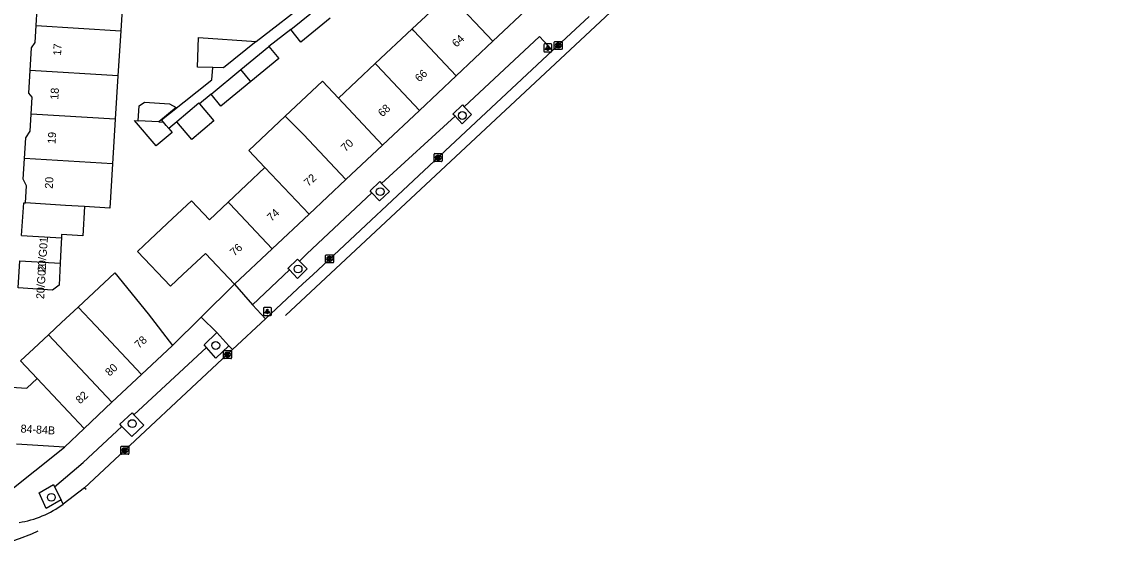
# Model space of a CAD drawing. Extents: x 159961 to 160856, y 382704 to 383353.
# Drawn here: x 160625.9 to 160762.6, y 382758.9 to 382824.9 of the extents above; entities that cross this region are included whole.
import ezdxf

# ---------------------------------------------------------------- set-up
doc = ezdxf.new("R2010")
doc.units = 0
for name, color, linetype in [('IMGEO_Boom', 7, 'Continuous'), ('IMGEO_Fietspad_gesloten', 7, 'Continuous'), ('IMGEO_Kolk', 7, 'Continuous'), ('IMGEO_Lichtpunt', 7, 'Continuous'), ('IMGEO_Pand', 7, 'Continuous'), ('IMGEO_Pand_nummerreeks', 7, 'Continuous'), ('IMGEO_Parkeervlak_open', 7, 'Continuous'), ('IMGEO_Rijbaan_lokaal_gesloten', 7, 'Continuous'), ('IMGEO_Voetpad_open', 7, 'Continuous')]:
    doc.layers.add(name, color=color, linetype=linetype)

msp = doc.modelspace()

# ---------------------------------------------------------------- linework, layer by layer
at = {"layer": 'IMGEO_Boom'}
for centre in [(160680.86, 382813.18), (160670.6, 382803.67), (160660.34, 382794.01), (160650.06, 382784.45), (160639.63, 382774.69), (160629.52, 382765.48)]:
    msp.add_circle(centre, 0.489, dxfattribs=at)
at = {"layer": 'IMGEO_Fietspad_gesloten'}
msp.add_lwpolyline([(160633.68, 382766.68), (160631.02, 382764.63)], dxfattribs=at)
msp.add_arc((160623.66, 382774.51), 12.31, 278.5417, 306.7053, dxfattribs=at)
at = {"layer": 'IMGEO_Kolk'}
for p, q in [((160692.33, 382821.5), (160692.33, 382822.36)), ((160692.41, 382822.43), (160693.26, 382822.43)), ((160692.82, 382822.21), (160692.85, 382822.21)), ((160692.84, 382821.65), (160692.82, 382821.65)), ((160693.33, 382822.36), (160693.33, 382821.5)), ((160693.26, 382821.43), (160692.41, 382821.43)), ((160677.34, 382807.5), (160677.34, 382808.35)), ((160677.41, 382808.42), (160678.27, 382808.42)), ((160677.83, 382808.2), (160677.85, 382808.2)), ((160678.34, 382808.35), (160678.34, 382807.5)), ((160678.27, 382807.42), (160677.41, 382807.42)), ((160677.85, 382807.64), (160677.82, 382807.64)), ((160663.78, 382794.84), (160663.78, 382795.7)), ((160663.86, 382795.77), (160664.71, 382795.77)), ((160664.27, 382795.55), (160664.3, 382795.55)), ((160664.78, 382795.7), (160664.78, 382794.84)), ((160664.71, 382794.77), (160663.86, 382794.77)), ((160664.29, 382794.99), (160664.27, 382794.99)), ((160651.03, 382782.89), (160651.03, 382783.74)), ((160651.11, 382783.82), (160651.96, 382783.82)), ((160651.52, 382783.59), (160651.54, 382783.59)), ((160652.03, 382783.74), (160652.03, 382782.89)), ((160651.96, 382782.81), (160651.11, 382782.81)), ((160651.54, 382783.04), (160651.52, 382783.04)), ((160638.22, 382770.94), (160638.22, 382771.79)), ((160638.29, 382771.86), (160639.14, 382771.86)), ((160639.14, 382770.86), (160638.29, 382770.86)), ((160638.7, 382771.64), (160638.73, 382771.64)), ((160638.73, 382771.08), (160638.7, 382771.08)), ((160639.22, 382771.79), (160639.22, 382770.94))]:
    msp.add_line(p, q, dxfattribs=at)
for points in [[(160692.33, 382821.5), (160692.33, 382822.36)], [(160692.41, 382822.43), (160693.26, 382822.43)], [(160692.65, 382822.13), (160692.78, 382822.13), (160692.78, 382821.98), (160692.91, 382822.13), (160693.07, 382822.13), (160692.93, 382821.98), (160693.08, 382821.73), (160692.93, 382821.73), (160692.84, 382821.89), (160692.78, 382821.83), (160692.78, 382821.73), (160692.65, 382821.73), (160692.65, 382822.13)], [(160693.33, 382822.36), (160693.33, 382821.5)], [(160693.26, 382821.43), (160692.41, 382821.43)], [(160677.34, 382807.5), (160677.34, 382808.35)], [(160677.41, 382808.42), (160678.27, 382808.42)], [(160677.66, 382808.12), (160677.78, 382808.12), (160677.78, 382807.97), (160677.91, 382808.12), (160678.08, 382808.12), (160677.93, 382807.97), (160678.08, 382807.72), (160677.93, 382807.72), (160677.85, 382807.89), (160677.78, 382807.82), (160677.78, 382807.72), (160677.66, 382807.72), (160677.66, 382808.12)], [(160678.34, 382808.35), (160678.34, 382807.5)], [(160678.27, 382807.42), (160677.41, 382807.42)], [(160663.78, 382794.84), (160663.78, 382795.7)], [(160663.86, 382795.77), (160664.71, 382795.77)], [(160664.1, 382795.47), (160664.23, 382795.47), (160664.23, 382795.32), (160664.36, 382795.47), (160664.52, 382795.47), (160664.38, 382795.32), (160664.53, 382795.07), (160664.38, 382795.07), (160664.29, 382795.23), (160664.23, 382795.17), (160664.23, 382795.07), (160664.1, 382795.07), (160664.1, 382795.47)], [(160664.78, 382795.7), (160664.78, 382794.84)], [(160664.71, 382794.77), (160663.86, 382794.77)], [(160651.03, 382782.89), (160651.03, 382783.74)], [(160651.11, 382783.82), (160651.96, 382783.82)], [(160651.35, 382783.51), (160651.48, 382783.51), (160651.48, 382783.36), (160651.6, 382783.51), (160651.77, 382783.51), (160651.62, 382783.36), (160651.78, 382783.11), (160651.62, 382783.11), (160651.54, 382783.28), (160651.48, 382783.21), (160651.48, 382783.11), (160651.35, 382783.11), (160651.35, 382783.51)], [(160652.03, 382783.74), (160652.03, 382782.89)], [(160651.96, 382782.81), (160651.11, 382782.81)], [(160638.22, 382770.94), (160638.22, 382771.79)], [(160638.29, 382771.86), (160639.14, 382771.86)], [(160639.14, 382770.86), (160638.29, 382770.86)], [(160638.54, 382771.56), (160638.66, 382771.56), (160638.66, 382771.41), (160638.79, 382771.56), (160638.95, 382771.56), (160638.81, 382771.41), (160638.96, 382771.16), (160638.81, 382771.16), (160638.72, 382771.33), (160638.66, 382771.26), (160638.66, 382771.16), (160638.54, 382771.16), (160638.54, 382771.56)], [(160639.22, 382771.79), (160639.22, 382770.94)]]:
    msp.add_lwpolyline(points, dxfattribs=at)
for centre, start, end in [((160692.41, 382822.35), 91.552, 178.448), ((160692.41, 382822.35), 91.552, 178.448), ((160692.41, 382821.51), 181.552, 268.448), ((160692.41, 382821.51), 181.552, 268.448), ((160693.26, 382822.35), 1.552, 88.448), ((160693.26, 382822.35), 1.552, 88.448), ((160693.26, 382821.51), 271.552, 358.448), ((160693.26, 382821.51), 271.552, 358.448), ((160677.41, 382808.35), 91.552, 178.448), ((160677.41, 382808.35), 91.552, 178.448), ((160678.26, 382808.35), 1.552, 88.448), ((160678.26, 382808.35), 1.552, 88.448), ((160677.41, 382807.5), 181.552, 268.448), ((160677.41, 382807.5), 181.552, 268.448), ((160678.26, 382807.5), 271.552, 358.448), ((160678.26, 382807.5), 271.552, 358.448), ((160663.86, 382795.69), 91.552, 178.448), ((160663.86, 382795.69), 91.552, 178.448), ((160664.71, 382795.69), 1.552, 88.448), ((160664.71, 382795.69), 1.552, 88.448), ((160663.86, 382794.85), 181.552, 268.448), ((160663.86, 382794.85), 181.552, 268.448), ((160664.71, 382794.85), 271.552, 358.448), ((160664.71, 382794.85), 271.552, 358.448), ((160651.11, 382783.74), 91.552, 178.448), ((160651.11, 382783.74), 91.552, 178.448), ((160651.96, 382783.74), 1.552, 88.448), ((160651.96, 382783.74), 1.552, 88.448), ((160651.11, 382782.89), 181.552, 268.448), ((160651.11, 382782.89), 181.552, 268.448), ((160651.96, 382782.89), 271.552, 358.448), ((160651.96, 382782.89), 271.552, 358.448), ((160638.29, 382771.79), 91.552, 178.448), ((160638.29, 382771.79), 91.552, 178.448), ((160638.29, 382770.94), 181.552, 268.448), ((160638.29, 382770.94), 181.552, 268.448), ((160639.14, 382771.79), 1.552, 88.448), ((160639.14, 382771.79), 1.552, 88.448), ((160639.14, 382770.94), 271.552, 358.448), ((160639.14, 382770.94), 271.552, 358.448)]:
    msp.add_arc(centre, 0.0765, start, end, dxfattribs=at)
for centre, major_axis, ratio, start_param, end_param in [((160692.82, 382821.93), (-0.387, 0.002), 0.722429, 4.712389, 7.853982), ((160692.84, 382821.93), (-0.39, 0.002), 0.717154, 1.570796, 4.712389), ((160677.83, 382807.92), (-0.387, 0.002), 0.722429, 4.712389, 7.853982), ((160677.85, 382807.92), (-0.39, 0.002), 0.717154, 1.570796, 4.712389), ((160664.27, 382795.27), (-0.387, 0.002), 0.722429, 4.712389, 7.853982), ((160664.29, 382795.27), (-0.39, 0.002), 0.717154, 1.570796, 4.712389), ((160651.52, 382783.31), (-0.387, 0.002), 0.722429, 4.712389, 7.853982), ((160651.54, 382783.31), (-0.39, 0.002), 0.717154, 1.570796, 4.712389), ((160638.7, 382771.36), (-0.387, 0.002), 0.722429, 4.712389, 7.853982), ((160638.73, 382771.36), (-0.39, 0.002), 0.717154, 1.570796, 4.712389)]:
    msp.add_ellipse(centre, major_axis=major_axis, ratio=ratio, start_param=start_param, end_param=end_param, dxfattribs=at)
at = {"layer": 'IMGEO_Lichtpunt'}
for p, q in [((160691.03, 382822.03), (160691.03, 382821.22)), ((160691.03, 382822.03), (160691.03, 382821.22)), ((160691.93, 382822.13), (160691.13, 382822.13)), ((160691.93, 382822.13), (160691.13, 382822.13)), ((160692.03, 382821.22), (160692.03, 382822.03)), ((160692.03, 382821.22), (160692.03, 382822.03)), ((160691.13, 382821.13), (160691.93, 382821.13)), ((160691.13, 382821.13), (160691.93, 382821.13)), ((160656.01, 382789.09), (160656.01, 382788.29)), ((160656.01, 382789.09), (160656.01, 382788.29)), ((160656.91, 382789.19), (160656.1, 382789.19)), ((160656.91, 382789.19), (160656.1, 382789.19)), ((160657.01, 382788.29), (160657.01, 382789.09)), ((160657.01, 382788.29), (160657.01, 382789.09)), ((160656.1, 382788.19), (160656.91, 382788.19)), ((160656.1, 382788.19), (160656.91, 382788.19))]:
    msp.add_line(p, q, dxfattribs=at)
for points in [[(160691.41, 382821.69), (160691.44, 382821.67), (160691.26, 382821.4), (160691.22, 382821.43), (160691.41, 382821.69)], [(160691.51, 382821.65), (160691.56, 382821.65), (160691.56, 382821.32), (160691.51, 382821.32), (160691.51, 382821.65)], [(160691.62, 382821.67), (160691.66, 382821.69), (160691.84, 382821.43), (160691.8, 382821.4), (160691.62, 382821.67)], [(160656.38, 382788.76), (160656.42, 382788.73), (160656.23, 382788.47), (160656.2, 382788.5), (160656.38, 382788.76)], [(160656.48, 382788.71), (160656.53, 382788.71), (160656.53, 382788.39), (160656.48, 382788.39), (160656.48, 382788.71)], [(160656.59, 382788.73), (160656.63, 382788.76), (160656.82, 382788.49), (160656.78, 382788.47), (160656.59, 382788.73)]]:
    msp.add_lwpolyline(points, dxfattribs=at)
for centre in [(160691.53, 382821.83), (160656.51, 382788.89)]:
    msp.add_circle(centre, 0.0994, dxfattribs=at)
for centre, start, end in [((160691.13, 382822.03), 90, 180), ((160691.13, 382822.03), 90, 180), ((160691.93, 382822.03), 0, 90), ((160691.93, 382822.03), 0, 90), ((160691.13, 382821.22), 180, 270), ((160691.13, 382821.22), 180, 270), ((160691.93, 382821.22), 270, 0), ((160691.93, 382821.22), 270, 360), ((160656.1, 382789.09), 90, 180), ((160656.1, 382789.09), 90, 180), ((160656.91, 382789.09), 0, 90), ((160656.91, 382789.09), 0, 90), ((160656.1, 382788.29), 180, 270), ((160656.1, 382788.29), 180, 270), ((160656.91, 382788.29), 270, 0), ((160656.91, 382788.29), 270, 360)]:
    msp.add_arc(centre, 0.0946, start, end, dxfattribs=at)
at = {"layer": 'IMGEO_Pand'}
for points in [[(160627.64, 382824.41), (160627.77, 382826.51), (160627.33, 382827.01), (160627.51, 382829.89)], [(160638.53, 382829.22), (160638.2, 382823.76)], [(160674.57, 382823.99), (160679.16, 382828.31)], [(160679.16, 382828.31), (160679.38, 382828.1), (160684.68, 382822.47)], [(160659.43, 382823.91), (160663.11, 382826.89)], [(160689.38, 382826.9), (160684.68, 382822.47)], [(160626.89, 382818.81), (160627.06, 382821.64), (160627.51, 382822.32), (160627.64, 382824.41)], [(160627.64, 382824.41), (160638.2, 382823.76)], [(160664.37, 382825.34), (160660.68, 382822.36), (160659.43, 382823.91)], [(160638.2, 382823.76), (160637.85, 382818.14)], [(160649.69, 382819.18), (160647.79, 382819.24), (160647.89, 382822.93), (160655.12, 382822.44)], [(160669.98, 382819.66), (160674.57, 382823.99)], [(160680.08, 382818.15), (160674.79, 382823.77), (160674.57, 382823.99)], [(160655.12, 382822.44), (160651.02, 382819.14), (160651.02, 382819.15), (160649.69, 382819.18)], [(160653.21, 382818.93), (160656.69, 382821.8)], [(160656.69, 382821.8), (160657.93, 382820.3), (160654.45, 382817.43)], [(160684.68, 382822.47), (160680.08, 382818.15)], [(160627.02, 382813.35), (160627.15, 382815.49), (160626.71, 382815.99), (160626.89, 382818.81)], [(160637.85, 382818.14), (160626.89, 382818.81)], [(160649.48, 382815.85), (160653.21, 382818.93)], [(160654.45, 382817.43), (160654.35, 382817.53), (160653.21, 382818.93)], [(160665.39, 382815.34), (160669.98, 382819.66)], [(160669.98, 382819.66), (160670.19, 382819.45), (160675.49, 382813.82)], [(160637.85, 382818.14), (160637.51, 382812.71)], [(160654.45, 382817.43), (160650.71, 382814.34), (160649.48, 382815.85)], [(160658.74, 382813.09), (160663.39, 382817.47), (160665.39, 382815.34)], [(160680.08, 382818.15), (160675.49, 382813.82)], [(160640.39, 382812.53), (160640.5, 382814.4), (160641.17, 382814.83), (160644.27, 382814.64), (160645.1, 382814.2), (160642.95, 382812.37)], [(160648.05, 382814.64), (160647.96, 382814.73), (160645.22, 382812.41)], [(160648.05, 382814.64), (160649.83, 382812.53), (160647.09, 382810.2), (160645.22, 382812.41)], [(160670.9, 382809.49), (160665.39, 382815.34)], [(160626.18, 382807.82), (160626.34, 382810.39), (160626.88, 382811.21), (160627.02, 382813.35)], [(160637.51, 382812.71), (160627.02, 382813.35)], [(160675.49, 382813.82), (160670.9, 382809.49)], [(160637.51, 382812.71), (160637.17, 382807.14)], [(160644.2, 382811.54), (160644.6, 382811.06), (160642.62, 382809.38), (160639.93, 382812.56), (160640.39, 382812.53)], [(160642.95, 382812.37), (160640.39, 382812.53)], [(160642.95, 382812.37), (160643.52, 382812.34)], [(160644.2, 382811.54), (160643.87, 382811.93), (160643.52, 382812.34)], [(160656.21, 382806.69), (160654.2, 382808.82), (160658.74, 382813.09)], [(160658.74, 382813.09), (160661, 382810.8), (160666.3, 382805.17)], [(160670.9, 382809.49), (160666.3, 382805.17)], [(160626.31, 382802.26), (160626.44, 382804.39), (160626.02, 382805.24), (160626.18, 382807.82)], [(160637.17, 382807.14), (160626.18, 382807.82)], [(160637.17, 382807.14), (160636.83, 382801.61), (160633.65, 382801.81)], [(160651.61, 382802.36), (160656.21, 382806.69)], [(160656.21, 382806.69), (160661.71, 382800.85)], [(160666.3, 382805.17), (160661.71, 382800.85)], [(160652.42, 382792.09), (160648.78, 382795.96), (160645.96, 382793.31), (160644.4, 382791.84), (160640.3, 382796.2), (160641.86, 382797.67), (160644.67, 382800.31), (160647.03, 382802.54), (160649.27, 382800.16), (160651.61, 382802.36)], [(160657.12, 382796.52), (160651.82, 382802.15), (160651.61, 382802.36)], [(160625.8, 382798.21), (160626.08, 382802.28), (160626.31, 382802.26)], [(160633.65, 382801.81), (160631.3, 382801.95), (160626.31, 382802.26)], [(160633.65, 382801.81), (160633.45, 382798.14), (160630.8, 382798.3), (160630.79, 382797.9)], [(160661.71, 382800.85), (160657.12, 382796.52)], [(160625.8, 382798.21), (160630.79, 382797.9)], [(160630.79, 382797.9), (160630.76, 382797.27), (160630.64, 382794.72)], [(160657.12, 382796.52), (160652.42, 382792.09)], [(160630.64, 382794.72), (160630.5, 382791.99), (160629.69, 382791.38), (160625.4, 382791.65), (160625.61, 382795.03)], [(160625.61, 382795.03), (160630.64, 382794.72)], [(160632.87, 382789.23), (160637.45, 382793.52), (160641.6, 382788.42), (160644.65, 382784.46)], [(160629.17, 382785.77), (160630.8, 382787.3), (160632.87, 382789.23)], [(160640.78, 382780.82), (160635.07, 382786.89), (160632.87, 382789.23)], [(160627.75, 382780.32), (160625.69, 382782.53), (160627.34, 382784.07), (160629.17, 382785.77)], [(160629.17, 382785.77), (160637.1, 382777.35)], [(160644.65, 382784.46), (160640.78, 382780.82)], [(160640.78, 382780.82), (160637.1, 382777.35)], [(160624.35, 382776.66), (160624.51, 382779.24), (160626.47, 382779.12), (160627.75, 382780.32)], [(160633.63, 382774.08), (160627.75, 382780.32)], [(160637.1, 382777.35), (160633.63, 382774.08)], [(160633.63, 382774.08), (160631.15, 382771.74)], [(160631.15, 382771.74), (160625.16, 382772.11)]]:
    msp.add_lwpolyline(points, dxfattribs=at)
at = {"layer": 'IMGEO_Parkeervlak_open'}
for points in [[(160681.1, 382814.28), (160682.02, 382813.3), (160680.83, 382812.13), (160679.96, 382813.09)], [(160670.75, 382804.69), (160671.74, 382803.67), (160670.49, 382802.5), (160669.56, 382803.51)], [(160659.26, 382793.88), (160660.28, 382792.83), (160661.49, 382794.02), (160660.52, 382795)], [(160651.68, 382784.41), (160650.09, 382782.88), (160648.89, 382784.2)], [(160639.82, 382775.8), (160641.09, 382774.5), (160639.57, 382773.08), (160638.32, 382774.33)], [(160629.93, 382766.77), (160630.75, 382765.17)]]:
    msp.add_lwpolyline(points, dxfattribs=at)
at = {"layer": 'IMGEO_Rijbaan_lokaal_gesloten'}
for points in [[(160658.79, 382788.22), (160658.8, 382788.22), (160713.68, 382839.49), (160716.86, 382842.26), (160724.65, 382848.46), (160727.7, 382850.74), (160730.9, 382852.95), (160733.84, 382854.84), (160736.57, 382856.49), (160745.82, 382861.53), (160754.19, 382865.8), (160800.5, 382890.04), (160850.39, 382917.79)], [(160696.68, 382825.57), (160692.13, 382821.29)], [(160692.13, 382821.29), (160678.71, 382808.75), (160662.17, 382793.29), (160660.95, 382792.15), (160656.26, 382787.78)], [(160656.26, 382787.78), (160652.14, 382783.93)], [(160652.14, 382783.93), (160634.89, 382767.77), (160633.68, 382766.68)], [(160633.68, 382766.68), (160633.86, 382766.49)], [(160627.86, 382761.26), (160627.03, 382760.87), (160625.5, 382760.29), (160623.7, 382759.67), (160621.25, 382758.88)]]:
    msp.add_lwpolyline(points, dxfattribs=at)
at = {"layer": 'IMGEO_Voetpad_open'}
for points in [[(160655.12, 382822.44), (160661.91, 382827.71)], [(160659.43, 382823.91), (160656.69, 382821.8)], [(160681.1, 382814.28), (160690.49, 382823.05), (160692.13, 382821.29)], [(160643.52, 382812.34), (160643.28, 382812.62), (160644.27, 382813.42), (160649.55, 382817.62), (160649.69, 382819.18)], [(160649.48, 382815.85), (160648.05, 382814.64)], [(160679.96, 382813.09), (160679.65, 382813.36), (160680.87, 382814.52), (160681.1, 382814.28)], [(160645.22, 382812.41), (160644.2, 382811.54)], [(160670.75, 382804.69), (160679.96, 382813.09)], [(160669.56, 382803.51), (160669.33, 382803.75), (160670.54, 382804.92), (160670.75, 382804.69)], [(160660.52, 382795), (160661.43, 382795.9), (160669.56, 382803.51)], [(160659.26, 382793.88), (160659.08, 382794.05), (160660.29, 382795.24), (160660.52, 382795)], [(160654.66, 382789.54), (160659.26, 382793.88)], [(160648.25, 382788), (160652.42, 382792.09)], [(160652.42, 382792.09), (160654.66, 382789.54)], [(160654.66, 382789.54), (160656.26, 382787.78)], [(160644.65, 382784.46), (160648.25, 382788)], [(160650.21, 382786.05), (160648.25, 382788)], [(160648.89, 382784.2), (160648.61, 382784.51), (160650.21, 382786.05)], [(160650.21, 382786.05), (160651.68, 382784.41)], [(160639.82, 382775.8), (160648.89, 382784.2)], [(160652.14, 382783.93), (160651.68, 382784.41)], [(160638.32, 382774.33), (160638.06, 382774.6), (160639.61, 382776.02), (160639.82, 382775.8)], [(160629.93, 382766.77), (160633.51, 382769.82), (160638.32, 382774.33)], [(160623.76, 382765.84), (160631.15, 382771.74)], [(160630.75, 382765.17), (160628.9, 382764.08), (160628.02, 382766.03), (160629.78, 382767.07), (160629.93, 382766.77)], [(160631.02, 382764.63), (160630.75, 382765.17)]]:
    msp.add_lwpolyline(points, dxfattribs=at)

# ---------------------------------------------------------------- texts
at = {"layer": 'IMGEO_Pand_nummerreeks'}
for s, rotation, p in [('64', 43.2761, (160680.12, 382821.64)), ('17', 86.4712, (160630.73, 382820.65)), ('66', 43.2761, (160675.5, 382817.29)), ('18', 86.4712, (160630.39, 382815.13)), ('68', 43.2761, (160670.88, 382812.94)), ('19', 86.4712, (160630.05, 382809.61)), ('70', 43.2761, (160666.26, 382808.59)), ('20', 86.4708, (160629.7, 382804)), ('72', 43.2761, (160661.64, 382804.24)), ('74', 43.2761, (160657.02, 382799.89)), ('20/G01', 85.8724, (160628.79, 382793.59)), ('76', 43.2755, (160652.4, 382795.54)), ('20/G02', 86.6822, (160628.62, 382790.22)), ('78', 43.2755, (160640.48, 382784)), ('80', 43.276, (160636.81, 382780.54)), ('82', 43.276, (160633.13, 382777.08)), ('84-84B', 356.4935, (160625.66, 382773.58))]:
    msp.add_text(s, height=1, rotation=rotation, dxfattribs=at).set_placement(p)

doc.saveas('drawing.dxf')
